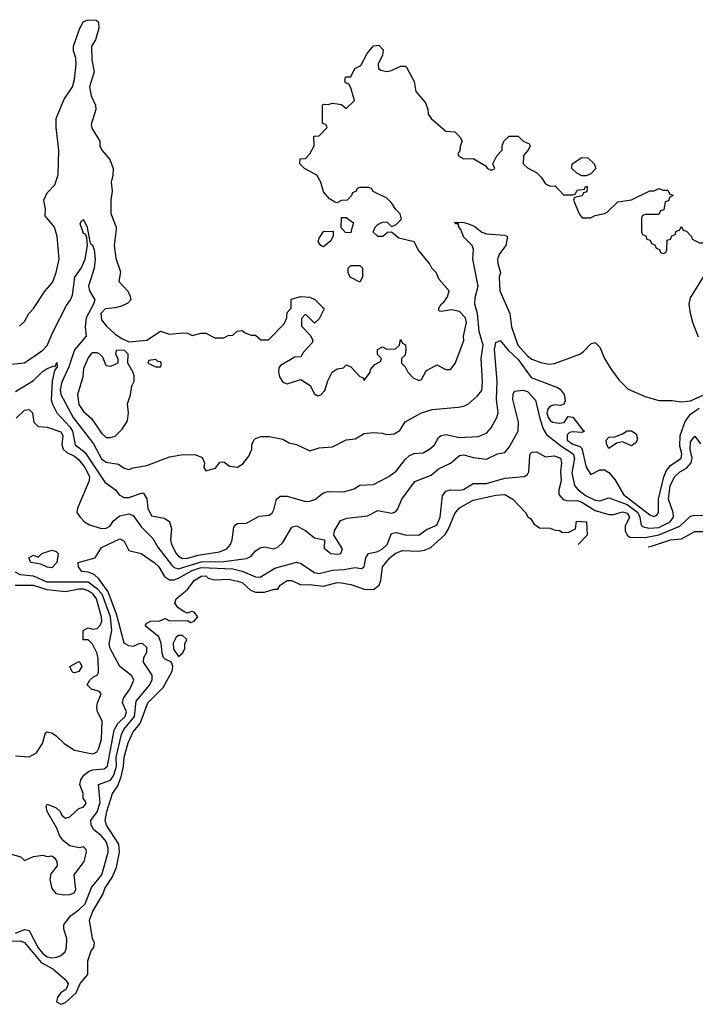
# Model space of a CAD drawing. Header units: inches. Extents: x 2380053 to 2584298, y 380219 to 546618.
# Tile 352 of 656: x 2566148 to 2569131, y 386579 to 390927. Entities that reach past the tile are written whole.
import ezdxf

# ---------------------------------------------------------------- set-up
doc = ezdxf.new("R2010")
doc.units = ezdxf.units.IN
doc.header["$MEASUREMENT"] = 0
doc.layers.add('C5368', color=7, linetype='Continuous')
doc.layers.add('C5369', color=7, linetype='Continuous')

msp = doc.modelspace()

# ---------------------------------------------------------------- linework, layer by layer
at = {"layer": 'C5368', "color": 2}
for points, elevation in [([(2566110, 389406), (2566170, 389410.8), (2566250, 389467.3), (2566270, 389487.7), (2566296, 389550), (2566355.1, 389664.9), (2566372.8, 389690), (2566381.2, 389710), (2566391.3, 389790), (2566419.7, 389830), (2566437.6, 389870), (2566447, 389930), (2566444.7, 389964.7), (2566439, 389979), (2566430, 389982), (2566423.8, 390000)], 26), ([(2566147.3, 389572.7), (2566170, 389594), (2566188, 389630), (2566210, 389652), (2566261.2, 389730), (2566293.8, 389766.2), (2566309.2, 389810), (2566322, 389870), (2566314, 389970), (2566305, 390000)], 30), ([(2566447.9, 390000), (2566459.6, 389939.6), (2566470, 389931.3), (2566477.1, 389910), (2566481.3, 389870), (2566477.8, 389830), (2566451.5, 389750), (2566456, 389730), (2566479.5, 389690), (2566474, 389670), (2566441.2, 389610), (2566437.4, 389570), (2566442, 389530), (2566390, 389469.2), (2566365.5, 389394.5), (2566333.7, 389326.3), (2566327.5, 389292.5), (2566330, 389271.3), (2566384.4, 389170), (2566473.9, 389053.9), (2566510, 388988.2), (2566530, 388972.7), (2566584.5, 388964.5), (2566610, 388946), (2566630, 388940.7), (2566650, 388948.2), (2566710, 388957.6), (2566810, 388996.3), (2566870, 389006.8), (2566925.4, 389005.4), (2566953.7, 388993.7), (2566964.7, 388970), (2566962, 388950), (2566970, 388934), (2567013.6, 388946.4), (2567032.7, 388972.7), (2567050, 388974), (2567075.3, 388955.3), (2567110, 388951), (2567133.8, 388966.2), (2567160.1, 388999.9), (2567172.7, 389030), (2567173.2, 389050), (2567182, 389070), (2567190, 389078), (2567214, 389086), (2567250, 389086.8), (2567310, 389074.8), (2567338.8, 389058.8), (2567370, 389050.4), (2567430, 389022.8), (2567470, 389036), (2567530, 389041), (2567590, 389070.8), (2567630, 389076), (2567670, 389099.1), (2567710, 389104), (2567750, 389101), (2567770, 389094.8), (2567802, 389098), (2567826.6, 389113.4), (2567850, 389151), (2567922, 389190), (2567970, 389204.9), (2568084.8, 389215.2), (2568110, 389220.7), (2568130, 389230.8), (2568170, 389266), (2568189, 389290), (2568191.8, 389328.2), (2568186.6, 389430), (2568195.1, 389490), (2568177.1, 389550), (2568169.7, 389629.7), (2568158.7, 389670), (2568159.7, 389700.3), (2568173.2, 389750), (2568149.6, 389869.6), (2568151.7, 389911.7), (2568146, 389930), (2568108.3, 389968.3), (2568097.6, 389997.6), (2568095.9, 390000)], 26), ([(2566573.6, 390000), (2566564.9, 389930), (2566573.2, 389873.2), (2566593.7, 389813.7), (2566586, 389770), (2566624, 389730), (2566634.8, 389710), (2566638.8, 389690), (2566625.5, 389674.5), (2566598, 389662), (2566570, 389654), (2566526, 389650), (2566506.4, 389630), (2566510, 389601), (2566530, 389574.8), (2566570, 389538.8), (2566598.8, 389518.8), (2566630, 389504.7), (2566710, 389512), (2566770, 389552), (2566810, 389538), (2566870, 389544.7), (2566890, 389542), (2566910, 389532), (2566950, 389542), (2566970, 389542), (2567010, 389522), (2567050, 389522), (2567068.4, 389531.6), (2567090, 389534), (2567108.4, 389551.6), (2567130, 389554), (2567143.6, 389543.6), (2567170, 389534), (2567190, 389534), (2567212.7, 389512.7), (2567247.3, 389512.7), (2567316.4, 389583.6), (2567328, 389610), (2567330, 389634), (2567347.3, 389652.7), (2567347.3, 389692.7), (2567390, 389704.7), (2567430, 389702), (2567451.2, 389691.1), (2567492, 389650), (2567470, 389606), (2567450, 389586), (2567410, 389626), (2567392.7, 389607.3), (2567392.7, 389572.7), (2567432.7, 389532.7), (2567442, 389510), (2567439.6, 389500.4), (2567402, 389458), (2567390, 389438), (2567363.6, 389436.4), (2567299.6, 389400.4), (2567292, 389390), (2567291.3, 389370), (2567296, 389350), (2567310, 389326.8), (2567330, 389318.8), (2567390, 389338), (2567431.2, 389311.1), (2567450, 389274), (2567465.4, 389265.4), (2567478, 389270), (2567495.3, 389290), (2567508.4, 389331.6), (2567528, 389370), (2567550, 389384.7), (2567578, 389390), (2567590, 389402), (2567610, 389394), (2567650, 389351.3), (2567664.7, 389344.7), (2567670, 389334), (2567695.3, 389370), (2567698, 389382), (2567716.4, 389403.6), (2567742, 389418), (2567746, 389430), (2567728.4, 389448.4), (2567728.8, 389471.1), (2567750, 389482), (2567770, 389472), (2567807.3, 389472.7), (2567826, 389490), (2567830, 389514), (2567838, 389498), (2567851.6, 389491.6), (2567854, 389470), (2567850, 389446), (2567834, 389430), (2567834, 389410), (2567850, 389394), (2567862, 389370), (2567886, 389346), (2567910, 389334), (2567922, 389338), (2567943.1, 389376.9), (2567990, 389402), (2568030, 389382), (2568050, 389382), (2568071.7, 389408.3), (2568108.7, 389510), (2568108, 389530), (2568120.5, 389590), (2568117.4, 389610), (2568090, 389638.7), (2568054.8, 389645.2), (2568010, 389638), (2568000.4, 389640.4), (2567998, 389650), (2568008.7, 389670), (2568021.2, 389678.8), (2568037.5, 389702.5), (2568045.2, 389730), (2568000.2, 389780.2), (2567988, 389810), (2567968.8, 389828.9), (2567958, 389850), (2567909.1, 389909.1), (2567890, 389946), (2567822, 389962), (2567790, 389988), (2567772.7, 389987.3), (2567751.2, 389968.9), (2567730, 389968.7), (2567709, 389989), (2567713.7, 390000)], 30), ([(2567613.8, 390000), (2567610, 389986), (2567587.3, 389987.3), (2567574.7, 390000)], 30), ([(2568173.9, 390000), (2568188.5, 389988.5), (2568210, 389980.5), (2568290, 389976), (2568302, 389970), (2568294.4, 389930), (2568267.3, 389892.7), (2568258.7, 389870), (2568259.5, 389850), (2568270.7, 389810), (2568264.9, 389790), (2568268.8, 389728.9), (2568312.7, 389630), (2568319.3, 389570), (2568347.6, 389490), (2568390, 389442.6), (2568410, 389427.2), (2568450, 389413), (2568485.2, 389405.2), (2568510, 389408), (2568621.2, 389450), (2568638.5, 389461.5), (2568670, 389496), (2568690, 389501), (2568710, 389481), (2568730.7, 389430), (2568761.1, 389381.1), (2568795.3, 389335.3), (2568835.3, 389295.3), (2568910, 389262.8), (2568970, 389244.7), (2569030, 389244.7), (2569070, 389238.8), (2569110, 389244.4), (2569169.4, 389270)], 26), ([(2568894, 390000), (2568894, 389990), (2568898, 389978), (2568912.7, 389972.7), (2568918, 389958), (2568932.7, 389952.7), (2568938, 389938), (2568952.7, 389932.7), (2568958, 389918), (2568972.7, 389912.7), (2568978, 389898), (2568990, 389894), (2569002, 389898), (2569006, 389910), (2569007.3, 389952.7), (2569022, 389958), (2569027.3, 389972.7), (2569042, 389978), (2569047.3, 389992.7), (2569062, 389998), (2569063, 390000)], 30), ([(2569077, 390000), (2569078, 389998), (2569092.7, 389992.7), (2569114, 389970), (2569118, 389958), (2569150, 389942), (2569170, 389942), (2569190, 389952), (2569223.1, 389996.9), (2569228.1, 390000)], 30), ([(2569145.4, 389525.4), (2569121.2, 389590), (2569109.7, 389630), (2569105.1, 389670), (2569110, 389698.8), (2569170, 389796)], 26), ([(2566130, 389285.5), (2566210, 389334), (2566248.2, 389371.8), (2566270, 389386.7), (2566296.8, 389396.8), (2566304.7, 389395.3), (2566312.7, 389412.7), (2566313.4, 389393.4), (2566302.3, 389377.7), (2566292, 389330), (2566287.8, 389247.8), (2566291.5, 389231.5), (2566313, 389190), (2566369.4, 389129.4), (2566381.2, 389110), (2566392.7, 389050), (2566436.3, 389016.3), (2566524.9, 388884.9), (2566570.7, 388850.7), (2566588.1, 388828.1), (2566610, 388817.3), (2566630, 388817.1), (2566690, 388838), (2566695.6, 388835.6), (2566710.4, 388810.4), (2566714, 388770), (2566730, 388736.3), (2566786.2, 388726.2), (2566810.5, 388710.5), (2566818, 388678), (2566814, 388630), (2566818, 388610), (2566839.5, 388570), (2566850, 388557.1), (2566867.2, 388547.2), (2566890, 388549.2), (2566937.1, 388562.9), (2567030, 388576.4), (2567062.7, 388590), (2567079.5, 388610), (2567086.6, 388630), (2567094.6, 388685.4), (2567103.1, 388696.9), (2567110, 388702), (2567150, 388702.8), (2567206.3, 388733.7), (2567250, 388738.8), (2567264, 388750), (2567270, 388762), (2567282, 388810), (2567298, 388822), (2567330, 388822), (2567410, 388799.1), (2567430, 388800.5), (2567451.5, 388808.5), (2567490, 388837.3), (2567510, 388844), (2567577.6, 388842.4), (2567624.5, 388855.5), (2567650, 388870.6), (2567710, 388874), (2567779, 388910), (2567810, 388933.4), (2567850, 388984.9), (2567870, 389003), (2567890, 389010.8), (2567930, 389014.8), (2567957.2, 389030), (2567979.3, 389050), (2567998, 389082), (2568009.6, 389090.4), (2568030, 389094.9), (2568090, 389082), (2568117.1, 389082.9), (2568173.3, 389086.7), (2568210, 389101), (2568230, 389124.7), (2568255.1, 389170), (2568260.9, 389190), (2568253.3, 389250), (2568256.9, 389330), (2568244.2, 389470), (2568250, 389502), (2568270, 389510.8), (2568306.4, 389466.4), (2568350, 389426.4), (2568407.1, 389347.1), (2568522.6, 389302.6), (2568534.7, 389294.7), (2568552, 389272), (2568556.3, 389243.7), (2568551.3, 389228.7), (2568536.3, 389223.7), (2568510, 389225.6), (2568490, 389219.6), (2568481.3, 389210), (2568476, 389190), (2568481.5, 389170), (2568490, 389156.4), (2568500.7, 389150), (2568530, 389144.4), (2568551.9, 389148.1), (2568570, 389174), (2568590, 389172), (2568634.4, 389114.4), (2568642, 389110), (2568630, 389104), (2568590, 389107.3), (2568576.7, 389103.3), (2568566.1, 389093.9), (2568565.5, 389070), (2568590, 389052), (2568622, 389042), (2568630, 389033.4), (2568650, 388951), (2568670, 388918), (2568710, 388938.4), (2568730, 388938.3), (2568750, 388926.7), (2568776.5, 388896.5), (2568814.3, 388830), (2568930, 388740.4), (2568950, 388733), (2568961.5, 388738.5), (2568969.4, 388750), (2568969.7, 388810), (2568992.3, 388907.7), (2569004.2, 388935.8), (2569022, 388958), (2569069.4, 388990), (2569072.1, 389010), (2569063.5, 389043.5), (2569064.7, 389090), (2569087.1, 389152.9), (2569110, 389184.9), (2569149.2, 389210.8)], 22), ([(2566133.1, 389166.9), (2566170, 389202.8), (2566190, 389204.7), (2566204.7, 389190), (2566211, 389150), (2566230, 389131), (2566270, 389126.8), (2566330, 389107.3), (2566338.7, 389090), (2566334.6, 389050), (2566340.4, 389030), (2566355.8, 389015.8), (2566390, 388999), (2566410, 388983.7), (2566436.1, 388950), (2566457.3, 388910), (2566454.9, 388890), (2566404, 388770), (2566401, 388750), (2566414.8, 388730), (2566434.8, 388710), (2566456.7, 388696.7), (2566510, 388679.5), (2566530, 388681.3), (2566546, 388690), (2566564.4, 388715.6), (2566590, 388735.8), (2566630, 388744.9), (2566650, 388738), (2566685.9, 388685.9), (2566736.2, 388636.2), (2566758.2, 388598.2), (2566819.1, 388519.1), (2566830, 388507.6), (2566850, 388501.8), (2566950, 388532.3), (2567050, 388534.7), (2567150, 388548), (2567170, 388557.3), (2567190, 388580.7), (2567210, 388594), (2567230, 388599.1), (2567270, 388590.7), (2567290, 388598.8), (2567310, 388618.8), (2567350, 388686), (2567370, 388691.3), (2567410.4, 388670.4), (2567450, 388638), (2567494, 388630), (2567492.7, 388592.7), (2567522, 388570), (2567550, 388566), (2567566, 388570), (2567573.2, 388590), (2567535.3, 388650), (2567539, 388670), (2567564.5, 388715.5), (2567594.2, 388725.8), (2567683.7, 388736.3), (2567730, 388759.1), (2567790, 388748.2), (2567807, 388753), (2567816.3, 388763.7), (2567836, 388810), (2567892.7, 388887.3), (2567965.1, 388914.9), (2567997.2, 388942.8), (2568050, 388968), (2568090, 389002), (2568110, 389005.5), (2568150, 388994), (2568210, 388986.8), (2568258, 389010), (2568290, 389016), (2568310, 389038.8), (2568349.6, 389110.4), (2568351.4, 389150), (2568325.1, 389250), (2568327, 389273), (2568333.6, 389286.4), (2568370, 389290.5), (2568390, 389285.5), (2568426, 389246), (2568445.1, 389165.1), (2568460.2, 389120.2), (2568475.1, 389095.1), (2568542.1, 389042.1), (2568591.5, 389010), (2568597.8, 388990), (2568586.4, 388926.4), (2568598.4, 388870), (2568614.4, 388850), (2568650, 388824.7), (2568690, 388805.3), (2568710, 388802.3), (2568750, 388814.8), (2568830, 388786.3), (2568877.1, 388750), (2568886.5, 388730), (2568893.1, 388693.1), (2568905.3, 388685.3), (2568930, 388681.3), (2568970, 388684.1), (2569020.5, 388710), (2569034.7, 388730), (2569034.3, 388750), (2569012.8, 388810), (2569020.3, 388870), (2569040.5, 388910), (2569063.6, 388930), (2569093, 388947), (2569113.3, 388970), (2569117.2, 388990), (2569108.8, 389030), (2569110, 389062), (2569130, 389087.3), (2569154, 389054)], 18), ([(2566130, 386893.1), (2566170, 386908.5), (2566190, 386904), (2566230, 386828.7), (2566250, 386803.7), (2566270, 386789), (2566290, 386784.6), (2566313, 386787), (2566330, 386794), (2566349.2, 386810), (2566355.1, 386830), (2566356.2, 386870), (2566342.7, 386910), (2566342.7, 386930), (2566372.3, 386970), (2566410, 386995.8), (2566437, 387023), (2566465.3, 387094.7), (2566511, 387150), (2566538.3, 387250), (2566539.1, 387270), (2566530, 387297.6), (2566510, 387322.6), (2566476.3, 387350), (2566464, 387370), (2566462.6, 387390), (2566491.1, 387428.9), (2566503.1, 387470), (2566496, 387550), (2566550, 387568), (2566564.4, 387590), (2566575.4, 387630), (2566575, 387670), (2566597.8, 387770), (2566608, 387792), (2566655.7, 387850), (2566663, 387916.9), (2566723, 387990), (2566733.3, 388013.3), (2566732.6, 388032.6), (2566695.1, 388090), (2566697.2, 388110), (2566710, 388134), (2566710, 388154), (2566690, 388172), (2566674, 388170), (2566650, 388159), (2566630, 388161.2), (2566610, 388174), (2566577.9, 388297.9), (2566539.6, 388399.6), (2566497.2, 388457.3), (2566477, 388477), (2566450, 388487.1), (2566422, 388490), (2566408.7, 388510), (2566406, 388530), (2566482, 388550), (2566510, 388596), (2566590, 388634), (2566610, 388624.7), (2566630, 388582.8), (2566684.7, 388570), (2566742.8, 388530), (2566762, 388510), (2566787.3, 388467.3), (2566810, 388452.7), (2566830, 388453.4), (2566850, 388460.8), (2566910, 388495), (2566950, 388507.9), (2567090, 388501.5), (2567131, 388491), (2567190, 388467), (2567210, 388465.3), (2567274.7, 388505.3), (2567370, 388530.6), (2567390, 388524.9), (2567450, 388486.3), (2567470, 388480.9), (2567530, 388496.1), (2567581.5, 388498.5), (2567628, 388508), (2567657.2, 388502.8), (2567669.2, 388510.8), (2567676, 388550), (2567688.7, 388570), (2567730, 388578.4), (2567750, 388590.4), (2567771.3, 388610), (2567790, 388657.3), (2567810, 388661.6), (2567850, 388652.7), (2567910, 388651), (2567943.9, 388676.1), (2567990, 388694), (2568004.2, 388730), (2568015.1, 388824.9), (2568030, 388844.9), (2568050, 388850.4), (2568090, 388848.5), (2568107.7, 388852.3), (2568150, 388879.3), (2568210, 388878.7), (2568290, 388902.6), (2568375.3, 388910), (2568390, 388918.8), (2568397, 388930), (2568400.5, 388999.5), (2568402.7, 389010), (2568410, 389017.3), (2568430, 389019.1), (2568470, 388996.3), (2568510, 389001.1), (2568536.4, 388990), (2568540.3, 388970), (2568535.8, 388930), (2568538.5, 388890), (2568528.9, 388850), (2568528.8, 388830), (2568547.3, 388807.3), (2568570, 388801.7), (2568610, 388803.9), (2568630, 388796.2), (2568690, 388759.1), (2568750, 388741.6), (2568770, 388742), (2568810, 388753.1), (2568830, 388747.3), (2568841.6, 388730), (2568821.6, 388690), (2568822.4, 388670), (2568830.3, 388650.3), (2568841.8, 388641.8), (2568910, 388639.7), (2568970, 388651.7), (2569062.9, 388690), (2569110, 388734), (2569130, 388739.5), (2569170, 388737.1)], 14), ([(2566110, 386858.2), (2566150, 386859.2), (2566170, 386851.5), (2566242.9, 386762.9), (2566295.2, 386735.2), (2566347.7, 386690), (2566362.8, 386670), (2566359.8, 386660.2), (2566353.7, 386646.3), (2566330, 386629), (2566314.8, 386610), (2566311.3, 386590), (2566330, 386578.8), (2566350, 386587.3), (2566397.2, 386630), (2566415.3, 386670), (2566449.2, 386710), (2566449.7, 386770.3), (2566464.5, 386815.5), (2566475.3, 386830), (2566478, 386850), (2566469.1, 386869.1), (2566457, 386950), (2566471.6, 386990), (2566515.6, 387064.4), (2566524.2, 387090), (2566558, 387142), (2566575.6, 387184.4), (2566589.7, 387250), (2566586.2, 387286.2), (2566532, 387370), (2566525.6, 387390), (2566533.3, 387430), (2566558.4, 387510), (2566579.6, 387540.4), (2566596.9, 387583.1), (2566607.1, 387630), (2566609.8, 387670), (2566626.6, 387733.4), (2566650, 387782), (2566680.9, 387819.1), (2566714.5, 387910), (2566782.3, 387977.7), (2566821.2, 388050), (2566824, 388070), (2566818, 388090), (2566790, 388102.7), (2566783.7, 388110), (2566777, 388130), (2566772.9, 388172.9), (2566762, 388202), (2566702, 388250), (2566710, 388262), (2566726, 388270), (2566767.3, 388272.7), (2566790, 388282), (2566810, 388272), (2566890, 388274), (2566904.7, 388264.7), (2566918, 388270), (2566935.3, 388290), (2566918, 388310), (2566907.1, 388312.9), (2566890, 388306), (2566873.6, 388313.6), (2566848.8, 388328.9), (2566834, 388350), (2566839, 388370), (2566889, 388410), (2566919, 388450), (2566949, 388470), (2566970.2, 388470.2), (2566981.1, 388461.1), (2567010, 388453.4), (2567070, 388456.4), (2567110, 388448), (2567130, 388441.6), (2567167.1, 388407.1), (2567190, 388399.3), (2567230, 388399.1), (2567272, 388412), (2567288, 388412), (2567298, 388430), (2567330, 388450.7), (2567350.5, 388450.5), (2567390, 388431), (2567426.8, 388433.2), (2567490, 388426), (2567550, 388442), (2567570, 388440.5), (2567610, 388432.2), (2567670, 388411.8), (2567710, 388410.3), (2567736.2, 388430), (2567743, 388450), (2567749.6, 388510), (2567782, 388550), (2567806.6, 388570), (2567837.2, 388582.8), (2567910, 388580.3), (2567936, 388584), (2567964.2, 388595.8), (2568026.8, 388653.2), (2568041.8, 388678.2), (2568070, 388746), (2568090, 388770.6), (2568150, 388804.9), (2568250, 388827.7), (2568290, 388830.4), (2568326, 388810), (2568382, 388750), (2568391.6, 388731.6), (2568403.6, 388723.6), (2568419.6, 388699.6), (2568443.6, 388683.6), (2568490, 388682), (2568512.7, 388672.7), (2568531.6, 388671.6), (2568543.6, 388663.6), (2568570, 388662), (2568602, 388678), (2568607.3, 388712.7), (2568651.3, 388710), (2568654, 388650), (2568614, 388610), (2568613.9, 388608.6)], 10), ([(2568922.8, 388598.8), (2568938.6, 388601.4), (2569022, 388630), (2569070, 388634.9), (2569130, 388666.8), (2569170, 388666.8)], 10), ([(2566056.8, 387256.8), (2566154, 387230), (2566170, 387214), (2566210, 387231.3), (2566250, 387238), (2566270, 387232), (2566290, 387234), (2566303.6, 387223.6), (2566312, 387210), (2566314, 387190), (2566285.2, 387154.8), (2566280.7, 387130), (2566290.7, 387090), (2566308.5, 387068.5), (2566342.8, 387062.8), (2566370, 387063.8), (2566389.5, 387070.5), (2566395.8, 387084.2), (2566389.2, 387150.8), (2566432.7, 387210), (2566444, 387250), (2566442, 387262), (2566430, 387274), (2566410.9, 387269.1), (2566370, 387279), (2566341.2, 387301.2), (2566324, 387324), (2566313.6, 387353.6), (2566269.6, 387429.6), (2566265.6, 387454.4), (2566270, 387462), (2566310, 387446.8), (2566326.8, 387430), (2566333.7, 387413.7), (2566350, 387401), (2566370, 387406.8), (2566410, 387444), (2566428, 387450), (2566439, 387461), (2566442, 387470), (2566429.2, 387489.2), (2566429, 387510), (2566414.5, 387550), (2566418.4, 387570), (2566431.4, 387590), (2566452.8, 387607.2), (2566470, 387614.3), (2566521.7, 387618.3), (2566536.3, 387630), (2566565.6, 387790), (2566581.9, 387818.1), (2566614, 387850), (2566619.7, 387870), (2566602.7, 387910), (2566606.6, 387930), (2566635.1, 387970), (2566652.3, 388010), (2566644, 388030), (2566591.1, 388071.1), (2566548.4, 388150), (2566544, 388170), (2566554.8, 388230), (2566549, 388290), (2566512.8, 388390), (2566491.9, 388411.9), (2566450, 388443.5), (2566270, 388442.6), (2566210, 388468.9), (2566150, 388475.4), (2566130, 388487.6)], 18), ([(2566130, 387676), (2566190, 387671), (2566222, 387690), (2566248.7, 387730), (2566262, 387778), (2566270, 387782), (2566290, 387778), (2566310, 387764.7), (2566344.7, 387730), (2566390, 387701), (2566470, 387685.5), (2566482, 387690), (2566490, 387694.8), (2566498.4, 387710), (2566509.4, 387749.4), (2566513.2, 387830), (2566492, 387870), (2566489.3, 387890), (2566492, 387910), (2566508.7, 387950), (2566500.4, 387960.4), (2566466, 387970), (2566446, 387990), (2566458, 388010), (2566474.6, 388025.4), (2566490, 388032), (2566496.5, 388043.5), (2566495.1, 388104.9), (2566490, 388128), (2566470, 388168.7), (2566450, 388188), (2566428.4, 388188.4), (2566428, 388230), (2566450, 388242), (2566470, 388236), (2566490, 388238.8), (2566505.1, 388254.9), (2566511.1, 388270), (2566509.6, 388290), (2566486.9, 388370), (2566472.2, 388390), (2566450, 388405.1), (2566430, 388412.2), (2566411.5, 388411.5), (2566350, 388399.7), (2566270, 388409.7), (2566210, 388428.3), (2566128.8, 388428.8)], 22)]:
    msp.add_lwpolyline(points, dxfattribs=dict(at, elevation=elevation))
for points, elevation in [([(2567490, 389924), (2567478, 389930), (2567465.6, 389945.6), (2567470, 389962), (2567490, 389991.3), (2567532.7, 389992.7), (2567532.7, 389972.7), (2567522, 389950)], 30), ([(2567650, 389768), (2567608, 389790), (2567598, 389810), (2567598, 389830), (2567610, 389842), (2567650, 389842), (2567662, 389830), (2567662, 389790)], 30), ([(2566610, 389468), (2566574, 389466), (2566572, 389450), (2566582, 389430), (2566582, 389410), (2566550, 389395.3), (2566530, 389398), (2566516, 389436), (2566502, 389450), (2566490, 389456), (2566470, 389455.1), (2566462.8, 389450), (2566450, 389434), (2566430, 389386), (2566427.3, 389350), (2566404, 389270), (2566410, 389226.8), (2566430, 389196), (2566465.5, 389165.5), (2566510, 389100.7), (2566530, 389082), (2566550, 389082), (2566570, 389088.2), (2566601.5, 389118.5), (2566624.7, 389155.3), (2566629.2, 389190), (2566623.7, 389230), (2566637.2, 389270), (2566644, 389310), (2566653.2, 389330), (2566654, 389354), (2566649.1, 389369.1), (2566626, 389410), (2566628, 389450)], 30), ([(2566750, 389426), (2566718, 389422), (2566714, 389410), (2566750, 389394), (2566770, 389394), (2566774, 389406), (2566770, 389415.3), (2566758, 389418)], 30), ([(2568850, 389045.6), (2568810, 389062.9), (2568783.4, 389056.6), (2568750, 389033.2), (2568740.7, 389050), (2568737.2, 389070), (2568750, 389082.8), (2568776, 389084), (2568810, 389097.3), (2568830, 389110.7), (2568850, 389110.8), (2568870, 389098), (2568876.3, 389076.3), (2568870, 389059)], 22), ([(2566290, 388506), (2566270, 388508.7), (2566242, 388522), (2566198, 388530), (2566188.7, 388550), (2566210, 388562), (2566230, 388554), (2566246, 388570), (2566290, 388584.7), (2566310, 388578), (2566318, 388570), (2566312, 388530)], 14), ([(2566850, 388208), (2566839.6, 388200.4), (2566826, 388174), (2566827.1, 388147.1), (2566850, 388114), (2566868.4, 388131.6), (2566878, 388150), (2566878, 388170), (2566886, 388190), (2566867.3, 388207.3)], 10), ([(2566390, 388042), (2566384.7, 388044.7), (2566378, 388050), (2566369.1, 388070.9), (2566410, 388092), (2566414, 388090), (2566422, 388070), (2566410, 388048)], 22)]:
    msp.add_lwpolyline(points, close=True, dxfattribs=dict(at, elevation=elevation))
at = {"layer": 'C5369', "color": 2}
for points, elevation in [([(2566305, 390000), (2566302, 390010), (2566260.4, 390060.4), (2566262, 390090), (2566255.3, 390130), (2566270, 390162), (2566303.1, 390196.9), (2566318, 390242), (2566320.9, 390350), (2566309.2, 390450.8), (2566309.2, 390490), (2566344.8, 390575.2), (2566380.9, 390630), (2566390, 390662), (2566398.4, 390730), (2566396.2, 390756.2), (2566385.2, 390790), (2566385.2, 390810), (2566413.2, 390890), (2566430, 390918.8), (2566450, 390926.8), (2566485.4, 390925.4), (2566496, 390916), (2566497.3, 390890), (2566482.8, 390837.2), (2566464.7, 390810), (2566467.3, 390750), (2566476.8, 390696.8), (2566457.1, 390630), (2566463.7, 390590), (2566483.1, 390550), (2566484.4, 390530), (2566463.5, 390463.5), (2566467.1, 390447.1), (2566502, 390390), (2566502, 390370), (2566511.3, 390350), (2566546.8, 390310), (2566561, 390270), (2566559.8, 390240.2), (2566552, 390210), (2566556, 390170), (2566551, 390130), (2566551.2, 390071.1), (2566574.8, 390010), (2566573.6, 390000)], 30), ([(2567713.7, 390000), (2567718, 390010), (2567730, 390022), (2567750, 390032), (2567770, 390034), (2567790, 390014), (2567810, 390022), (2567833.6, 390046.4), (2567828, 390070), (2567808.8, 390088.9), (2567790, 390118), (2567770, 390138), (2567708.4, 390168.4), (2567702, 390182), (2567690, 390186), (2567650, 390186), (2567638, 390182), (2567634, 390170), (2567618, 390162), (2567614, 390150), (2567594, 390130), (2567570, 390128), (2567550, 390118), (2567540.4, 390120.4), (2567516.4, 390136.4), (2567490, 390166), (2567478, 390210), (2567460.4, 390240.4), (2567406, 390270), (2567386, 390290), (2567387.3, 390312.7), (2567410, 390314), (2567430, 390334), (2567448, 390370), (2567447.3, 390412.7), (2567470, 390414), (2567506, 390450), (2567502, 390462), (2567486, 390470), (2567486, 390550), (2567490, 390554), (2567510, 390552), (2567530, 390558), (2567570, 390552), (2567590, 390534), (2567626, 390570), (2567610, 390626), (2567602, 390642), (2567586, 390650), (2567586, 390670), (2567590, 390674), (2567610, 390674), (2567628.8, 390711.1), (2567655.3, 390724.7), (2567683.2, 390776.8), (2567710, 390811.3), (2567734.4, 390814.4), (2567753.7, 390793.7), (2567751, 390770), (2567731.3, 390730), (2567732, 390712), (2567743.6, 390703.6), (2567770, 390698), (2567790, 390702), (2567830, 390722), (2567850, 390722), (2567856.9, 390716.9), (2567890, 390654), (2567898, 390610), (2567939.8, 390559.8), (2567950.9, 390530.9), (2567951.3, 390510), (2567964.7, 390490), (2568030, 390434), (2568070, 390432), (2568092, 390410), (2568102, 390390), (2568092.7, 390367.3), (2568091.6, 390348.4), (2568083.6, 390336.4), (2568085.4, 390325.4), (2568110, 390312), (2568150, 390314), (2568203.6, 390283.6), (2568214, 390270), (2568230, 390262), (2568236.4, 390263.6), (2568246, 390270), (2568238, 390290), (2568254.6, 390325.4), (2568278, 390350), (2568278, 390370), (2568286, 390390), (2568310, 390412), (2568350, 390412), (2568371.2, 390391.1), (2568398, 390378), (2568402, 390370), (2568394, 390350), (2568372.7, 390327.3), (2568372, 390290), (2568390, 390272), (2568431.2, 390251.1), (2568451.2, 390231.1), (2568470, 390202), (2568490, 390192), (2568512.7, 390192.7), (2568550, 390154), (2568590, 390154), (2568602, 390158), (2568610, 390174), (2568642, 390178), (2568646, 390190), (2568654, 390190), (2568652.7, 390167.3), (2568638, 390162), (2568631.6, 390148.4), (2568598, 390142), (2568594, 390130), (2568618, 390070), (2568631.3, 390051.3), (2568668.7, 390051.3), (2568690, 390062), (2568730, 390070.8), (2568742.7, 390077.3), (2568790, 390122), (2568850, 390132), (2568930, 390170.8), (2568950, 390171), (2568970, 390182), (2568990, 390174), (2569010, 390174), (2569018, 390158), (2569034, 390150), (2569018, 390142), (2569012.7, 390127.3), (2568998, 390122), (2568992.7, 390087.3), (2568978, 390082), (2568970, 390066), (2568910, 390066), (2568898, 390062), (2568894, 390050), (2568894, 390000)], 30), ([(2566423.8, 390000), (2566415.3, 390024.7), (2566421.2, 390038.8), (2566430, 390044.7), (2566446, 390010), (2566447.9, 390000)], 26), ([(2567574.7, 390000), (2567567.3, 390007.3), (2567570, 390054), (2567590, 390054), (2567622, 390030), (2567613.8, 390000)], 30), ([(2568095.9, 390000), (2568086, 390014), (2568086, 390026), (2568074, 390026), (2568069.1, 390029.1), (2568070, 390032), (2568109, 390031), (2568130, 390025.5), (2568154.9, 390014.9), (2568173.9, 390000)], 26), ([(2569063, 390000), (2569070, 390014), (2569077, 390000)], 30)]:
    msp.add_lwpolyline(points, dxfattribs=dict(at, elevation=elevation))
at = {"layer": 'C5369', "color": 2, "elevation": 30}
msp.add_lwpolyline([(2568630, 390238), (2568608.4, 390248.4), (2568586, 390270), (2568588, 390290), (2568630, 390318.8), (2568656.3, 390316.3), (2568684.7, 390290), (2568692, 390270), (2568670, 390246), (2568650, 390238)], close=True, dxfattribs=at)

doc.saveas('drawing.dxf')
